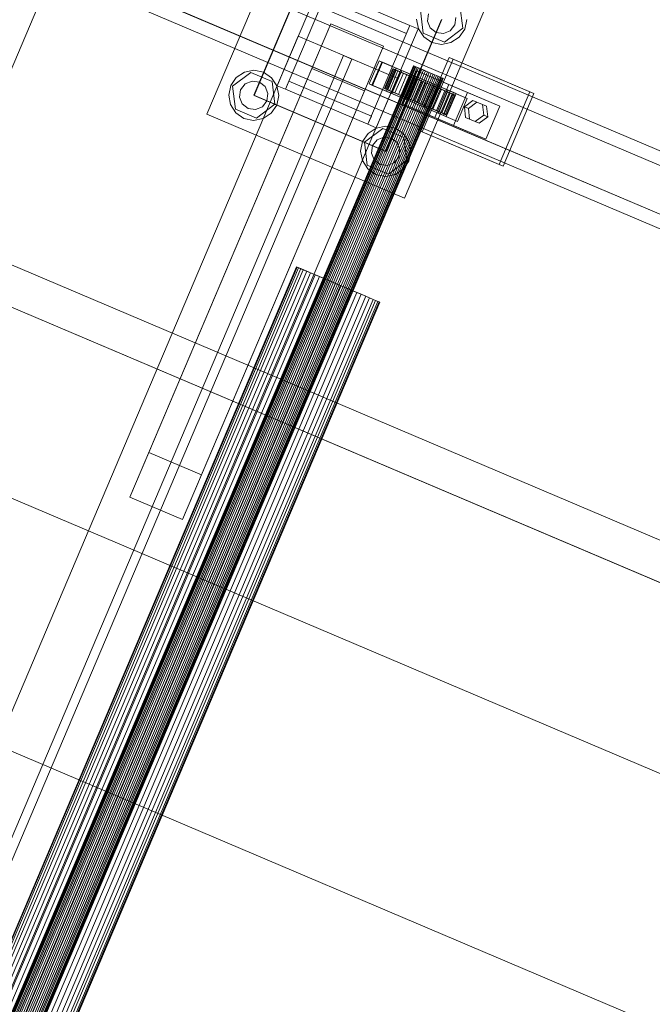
# Model space of a CAD drawing. Header units: millimetres. Extents: x -4738 to 65662, y -68080 to 6847.
# Tile 589 of 656: x 25414 to 25767, y -21353 to -20803. Entities that reach past the tile are written whole.
import ezdxf

# ---------------------------------------------------------------- set-up
doc = ezdxf.new("R2010")
doc.units = ezdxf.units.MM
doc.layers.add('superior_C10', color=7, linetype='Continuous', lineweight=0)

msp = doc.modelspace()

# ---------------------------------------------------------------- linework, layer by layer
at = {"layer": 'superior_C10'}
for p, q in [((27880.277, -21988.995), (18436.834, -17980.274)), ((18437.764, -17980.669), (27881.207, -21989.39)), ((26506.807, -21188.686), (25424.635, -20729.307)), ((26516.034, -21192.603), (25433.862, -20733.224)), ((25096.534, -21567.761), (25448.208, -20739.313)), ((26542.934, -21212.17), (25425.7, -20737.906)), ((26544.171, -21212.695), (25426.937, -20738.431)), ((26542.792, -21203.962), (25460.621, -20744.582)), ((25518.508, -20856.065), (25565.398, -20745.605)), ((26550.174, -21207.095), (25468.002, -20747.716)), ((26533.165, -21235.182), (25415.931, -20760.919)), ((25417.168, -20761.444), (26534.402, -21235.707)), ((26491.177, -21225.506), (25409.006, -20766.127)), ((25418.232, -20770.043), (26500.404, -21229.423)), ((25544.733, -20845.47), (25575.992, -20771.83)), ((25544.917, -20845.548), (25576.177, -20771.908)), ((26527.162, -21240.782), (25444.991, -20781.402)), ((25452.372, -20784.536), (26534.544, -21243.915)), ((25557.845, -20840.172), (25581.29, -20784.943)), ((25585.892, -20786.896), (25562.448, -20842.126)), ((25585.892, -20786.896), (25631.917, -20806.434)), ((25629.964, -20811.036), (25583.939, -20791.499)), ((25675.857, -20792.495), (25628.967, -20902.955)), ((25639.41, -20810.793), (25637.85, -20798.088)), ((25641.692, -20804.065), (25642.268, -20799.964)), ((25659.855, -20795.387), (25661.415, -20808.092)), ((25587.774, -20805.497), (25486.179, -21044.826)), ((25577.135, -20830.559), (25587.774, -20805.497)), ((25587.774, -20805.497), (25617.23, -20818.001)), ((25649.632, -20803.09), (25618.372, -20876.73)), ((25649.817, -20803.168), (25618.557, -20876.808)), ((25636.652, -20808.334), (25635.633, -20802.968)), ((25643.243, -20807.904), (25641.692, -20804.065)), ((25657.573, -20802.115), (25656.996, -20806.216)), ((25663.632, -20803.212), (25662.519, -20808.56)), ((25608.472, -20861.664), (25631.917, -20806.434)), ((25636.52, -20808.387), (25613.075, -20863.617)), ((25631.917, -20806.434), (25629.964, -20811.036)), ((25631.917, -20806.434), (25636.52, -20808.387)), ((25639.647, -20812.903), (25636.652, -20808.334)), ((25651.192, -20815.795), (25639.41, -20810.793)), ((25646.506, -20810.454), (25643.243, -20807.904)), ((25650.607, -20811.03), (25646.506, -20810.454)), ((25654.447, -20809.479), (25650.607, -20811.03)), ((25661.415, -20808.092), (25651.192, -20815.795)), ((25656.996, -20806.216), (25654.447, -20809.479)), ((25662.519, -20808.56), (25659.445, -20813.076)), ((25569.567, -20812.557), (25233.523, -21604.185)), ((25569.567, -20812.557), (25624.797, -20836.002)), ((25644.162, -20815.977), (25639.647, -20812.903)), ((25649.51, -20817.089), (25644.162, -20815.977)), ((25654.877, -20816.071), (25649.51, -20817.089)), ((25659.445, -20813.076), (25654.877, -20816.071)), ((25515.635, -21057.33), (25617.23, -20818.001)), ((25617.23, -20818.001), (25606.591, -20843.063)), ((25594.881, -20823.303), (25258.837, -21614.931)), ((25263.439, -21616.884), (25599.484, -20825.257)), ((25594.881, -20823.303), (25599.484, -20825.257)), ((25609.247, -20839.179), (25614.718, -20826.292)), ((25616.194, -20826.918), (25610.724, -20839.805)), ((25611.072, -20839.953), (25616.542, -20827.066)), ((25614.718, -20826.292), (25656.201, -20843.901)), ((25614.718, -20826.292), (25616.194, -20826.918)), ((25657.677, -20844.528), (25616.194, -20826.918)), ((25616.542, -20827.066), (25627.364, -20831.66)), ((25616.542, -20827.066), (25624.293, -20830.356)), ((25636.622, -20864.922), (25653.815, -20824.42)), ((25656.029, -20825.36), (25638.836, -20865.862)), ((25653.815, -20824.42), (25698.905, -20843.561)), ((25653.815, -20824.42), (25656.029, -20825.36)), ((25701.12, -20844.501), (25656.029, -20825.36)), ((25633.941, -20829.02), (25290.082, -21639.058)), ((25290.236, -21639.123), (25634.095, -20829.085)), ((25634.352, -20829.195), (25290.493, -21639.232)), ((25634.801, -20829.385), (25290.942, -21639.423)), ((25635.298, -20829.596), (25291.438, -21639.634)), ((25636.013, -20829.9), (25292.153, -21639.937)), ((25636.715, -20830.198), (25292.855, -21640.235)), ((25637.646, -20830.593), (25293.787, -21640.631)), ((25638.506, -20830.958), (25294.647, -21640.996)), ((25639.591, -20831.419), (25295.732, -21641.456)), ((25640.55, -20831.826), (25296.691, -21641.863)), ((25641.715, -20832.32), (25297.855, -21642.358)), ((25642.707, -20832.741), (25298.848, -21642.779)), ((25643.872, -20833.236), (25300.013, -21643.273)), ((25577.135, -20830.559), (25475.54, -21069.889)), ((25532.95, -20840.468), (25543.173, -20832.765)), ((25534.92, -20835.484), (25539.488, -20832.489)), ((25539.488, -20832.489), (25544.855, -20831.47)), ((25543.173, -20832.765), (25554.955, -20837.767)), ((25544.855, -20831.47), (25550.203, -20832.583)), ((25550.203, -20832.583), (25554.718, -20835.657)), ((25606.591, -20843.063), (25577.135, -20830.559)), ((25622.409, -20830.643), (25617.72, -20841.689)), ((25618.043, -20841.826), (25622.732, -20830.78)), ((25623.275, -20831.011), (25618.586, -20842.056)), ((25624.293, -20830.356), (25618.822, -20843.243)), ((25624.224, -20831.413), (25619.535, -20842.459)), ((25625.271, -20831.858), (25620.582, -20842.904)), ((25627.364, -20831.66), (25621.893, -20844.547)), ((25626.781, -20832.499), (25622.092, -20843.545)), ((25631.597, -20834.543), (25622.409, -20830.643)), ((25622.409, -20830.643), (25623.275, -20831.011)), ((25622.732, -20830.78), (25622.409, -20830.643)), ((25624.224, -20831.413), (25622.732, -20830.78)), ((25622.732, -20830.78), (25631.75, -20834.608)), ((25632.007, -20834.717), (25623.275, -20831.011)), ((25623.275, -20831.011), (25625.271, -20831.858)), ((25628.263, -20833.128), (25623.574, -20844.174)), ((25632.457, -20834.908), (25624.224, -20831.413)), ((25626.781, -20832.499), (25624.224, -20831.413)), ((25635.115, -20834.95), (25624.293, -20830.356)), ((25632.953, -20835.119), (25625.271, -20831.858)), ((25625.271, -20831.858), (25628.263, -20833.128)), ((25633.668, -20835.423), (25626.781, -20832.499)), ((25630.23, -20833.963), (25626.781, -20832.499)), ((25635.115, -20834.95), (25627.364, -20831.66)), ((25627.734, -20850.285), (25635.549, -20831.875)), ((25634.37, -20835.721), (25628.263, -20833.128)), ((25628.263, -20833.128), (25632.045, -20834.734)), ((25633.941, -20829.02), (25634.352, -20829.195)), ((25634.095, -20829.085), (25633.941, -20829.02)), ((25634.801, -20829.385), (25634.095, -20829.085)), ((25634.352, -20829.195), (25635.298, -20829.596)), ((25636.013, -20829.9), (25634.801, -20829.385)), ((25635.298, -20829.596), (25636.715, -20830.198)), ((25635.549, -20831.875), (25653.585, -20839.532)), ((25635.549, -20831.875), (25664.086, -20843.989)), ((25637.646, -20830.593), (25636.013, -20829.9)), ((25636.715, -20830.198), (25638.506, -20830.958)), ((25639.591, -20831.419), (25637.646, -20830.593)), ((25638.506, -20830.958), (25640.55, -20831.826)), ((25641.715, -20832.32), (25639.591, -20831.419)), ((25640.55, -20831.826), (25642.707, -20832.741)), ((25643.872, -20833.236), (25641.715, -20832.32)), ((25642.707, -20832.741), (25644.831, -20833.643)), ((25645.916, -20834.104), (25643.872, -20833.236)), ((25288.753, -21627.63), (25624.797, -20836.002)), ((25644.831, -20833.643), (25300.972, -21643.68)), ((25645.916, -20834.104), (25302.057, -21644.141)), ((25646.776, -20834.468), (25302.917, -21644.506)), ((25647.708, -20834.864), (25303.848, -21644.902)), ((25648.41, -20835.162), (25304.55, -21645.2)), ((25649.125, -20835.466), (25305.265, -21645.503)), ((25649.621, -20835.676), (25305.762, -21645.714)), ((25650.07, -20835.867), (25306.211, -21645.905)), ((25650.327, -20835.976), (25306.468, -21646.014)), ((25650.481, -20836.041), (25306.621, -21646.079)), ((25531.846, -20839.999), (25534.92, -20835.484)), ((25539.918, -20839.081), (25543.758, -20837.529)), ((25543.758, -20837.529), (25547.859, -20838.106)), ((25547.859, -20838.106), (25551.122, -20840.655)), ((25554.718, -20835.657), (25557.713, -20840.226)), ((25554.955, -20837.767), (25556.515, -20850.471)), ((25562.448, -20842.126), (25564.401, -20837.524)), ((25564.401, -20837.524), (25610.426, -20857.061)), ((25630.23, -20833.963), (25625.541, -20845.009)), ((25626.908, -20845.589), (25631.597, -20834.543)), ((25631.75, -20834.608), (25627.061, -20845.654)), ((25627.318, -20845.763), (25632.007, -20834.717)), ((25632.045, -20834.734), (25627.356, -20845.78)), ((25627.768, -20845.954), (25632.457, -20834.908)), ((25628.264, -20846.165), (25632.953, -20835.119)), ((25628.979, -20846.468), (25633.668, -20835.423)), ((25629.644, -20847.837), (25635.115, -20834.95)), ((25634.336, -20835.706), (25629.647, -20846.752)), ((25629.681, -20846.766), (25634.37, -20835.721)), ((25635.302, -20836.116), (25630.23, -20833.963)), ((25634.336, -20835.706), (25630.23, -20833.963)), ((25630.613, -20847.162), (25635.302, -20836.116)), ((25631.473, -20847.527), (25636.162, -20836.481)), ((25632.007, -20834.717), (25631.597, -20834.543)), ((25631.597, -20834.543), (25631.75, -20834.608)), ((25636.36, -20836.565), (25631.671, -20847.611)), ((25631.75, -20834.608), (25632.457, -20834.908)), ((25632.953, -20835.119), (25632.007, -20834.717)), ((25636.162, -20836.481), (25632.045, -20834.734)), ((25632.045, -20834.734), (25636.36, -20836.565)), ((25632.457, -20834.908), (25633.668, -20835.423)), ((25632.558, -20847.988), (25637.247, -20836.942)), ((25634.37, -20835.721), (25632.953, -20835.119)), ((25633.517, -20848.395), (25638.206, -20837.349)), ((25633.668, -20835.423), (25635.302, -20836.116)), ((25638.819, -20837.609), (25634.13, -20848.655)), ((25637.247, -20836.942), (25634.336, -20835.706)), ((25638.819, -20837.609), (25634.336, -20835.706)), ((25636.162, -20836.481), (25634.37, -20835.721)), ((25634.681, -20848.889), (25639.37, -20837.843)), ((25635.302, -20836.116), (25637.247, -20836.942)), ((25635.674, -20849.31), (25640.363, -20838.264)), ((25638.206, -20837.349), (25636.162, -20836.481)), ((25640.915, -20838.499), (25636.226, -20849.545)), ((25638.206, -20837.349), (25636.36, -20836.565)), ((25636.36, -20836.565), (25640.915, -20838.499)), ((25636.838, -20849.805), (25641.527, -20838.759)), ((25637.247, -20836.942), (25639.37, -20837.843)), ((25640.363, -20838.264), (25638.206, -20837.349)), ((25639.37, -20837.843), (25638.819, -20837.609)), ((25643.373, -20839.542), (25638.819, -20837.609)), ((25639.37, -20837.843), (25641.527, -20838.759)), ((25642.486, -20839.166), (25640.363, -20838.264)), ((25640.363, -20838.264), (25640.915, -20838.499)), ((25640.915, -20838.499), (25645.397, -20840.402)), ((25641.527, -20838.759), (25643.373, -20839.542)), ((25641.527, -20838.759), (25643.571, -20839.626)), ((25644.831, -20833.643), (25646.776, -20834.468)), ((25647.708, -20834.864), (25645.916, -20834.104)), ((25646.776, -20834.468), (25648.41, -20835.162)), ((25649.125, -20835.466), (25647.708, -20834.864)), ((25648.41, -20835.162), (25649.621, -20835.676)), ((25650.07, -20835.867), (25649.125, -20835.466)), ((25649.621, -20835.676), (25650.327, -20835.976)), ((25650.481, -20836.041), (25650.07, -20835.867)), ((25650.327, -20835.976), (25650.481, -20836.041)), ((25606.591, -20843.063), (25504.996, -21082.393)), ((25530.733, -20845.347), (25531.846, -20839.999)), ((25534.51, -20853.173), (25532.95, -20840.468)), ((25536.792, -20846.445), (25537.369, -20842.344)), ((25537.369, -20842.344), (25539.918, -20839.081)), ((25551.122, -20840.655), (25552.673, -20844.495)), ((25552.673, -20844.495), (25552.097, -20848.596)), ((25557.713, -20840.226), (25558.732, -20845.592)), ((25562.448, -20842.126), (25557.845, -20840.172)), ((25608.472, -20861.664), (25562.448, -20842.126)), ((25650.73, -20856.788), (25609.247, -20839.179)), ((25610.724, -20839.805), (25609.247, -20839.179)), ((25610.724, -20839.805), (25652.207, -20857.415)), ((25621.893, -20844.547), (25611.072, -20839.953)), ((25618.822, -20843.243), (25611.072, -20839.953)), ((25618.586, -20842.056), (25617.72, -20841.689)), ((25617.72, -20841.689), (25626.908, -20845.589)), ((25617.72, -20841.689), (25618.043, -20841.826)), ((25627.061, -20845.654), (25618.043, -20841.826)), ((25618.043, -20841.826), (25619.535, -20842.459)), ((25620.582, -20842.904), (25618.586, -20842.056)), ((25618.586, -20842.056), (25627.318, -20845.763)), ((25618.822, -20843.243), (25629.644, -20847.837)), ((25619.535, -20842.459), (25627.768, -20845.954)), ((25619.535, -20842.459), (25622.092, -20843.545)), ((25623.574, -20844.174), (25620.582, -20842.904)), ((25620.582, -20842.904), (25628.264, -20846.165)), ((25621.893, -20844.547), (25629.644, -20847.837)), ((25622.092, -20843.545), (25628.979, -20846.468)), ((25622.092, -20843.545), (25625.541, -20845.009)), ((25627.356, -20845.78), (25623.574, -20844.174)), ((25623.574, -20844.174), (25629.681, -20846.766)), ((25637.797, -20850.212), (25642.486, -20839.166)), ((25643.373, -20839.542), (25638.684, -20850.588)), ((25638.882, -20850.672), (25643.571, -20839.626)), ((25639.742, -20851.037), (25644.431, -20839.991)), ((25639.93, -20852.203), (25645.4, -20839.316)), ((25640.674, -20851.433), (25645.363, -20840.387)), ((25645.397, -20840.402), (25640.708, -20851.448)), ((25641.376, -20851.731), (25646.065, -20840.685)), ((25642.091, -20852.034), (25646.78, -20840.989)), ((25644.431, -20839.991), (25642.486, -20839.166)), ((25642.486, -20839.166), (25645.397, -20840.402)), ((25642.587, -20852.245), (25647.276, -20841.199)), ((25647.688, -20841.374), (25642.999, -20852.42)), ((25643.037, -20852.436), (25647.726, -20841.39)), ((25643.294, -20852.545), (25647.983, -20841.499)), ((25647.688, -20841.374), (25643.373, -20839.542)), ((25643.447, -20852.61), (25648.136, -20841.564)), ((25643.571, -20839.626), (25647.688, -20841.374)), ((25643.571, -20839.626), (25645.363, -20840.387)), ((25646.065, -20840.685), (25644.431, -20839.991)), ((25644.431, -20839.991), (25649.503, -20842.144)), ((25649.503, -20842.144), (25644.814, -20853.19)), ((25645.363, -20840.387), (25651.47, -20842.98)), ((25645.363, -20840.387), (25646.78, -20840.989)), ((25645.397, -20840.402), (25649.503, -20842.144)), ((25645.4, -20839.316), (25656.222, -20843.91)), ((25645.4, -20839.316), (25653.151, -20842.606)), ((25653.585, -20839.532), (25645.77, -20857.942)), ((25647.276, -20841.199), (25646.065, -20840.685)), ((25646.065, -20840.685), (25652.952, -20843.609)), ((25646.78, -20840.989), (25654.462, -20844.249)), ((25646.78, -20840.989), (25647.726, -20841.39)), ((25651.47, -20842.98), (25646.781, -20854.025)), ((25647.983, -20841.499), (25647.276, -20841.199)), ((25647.276, -20841.199), (25655.51, -20844.694)), ((25653.151, -20842.606), (25647.68, -20855.493)), ((25651.47, -20842.98), (25647.688, -20841.374)), ((25647.726, -20841.39), (25656.458, -20845.097)), ((25647.726, -20841.39), (25648.136, -20841.564)), ((25648.136, -20841.564), (25647.983, -20841.499)), ((25647.983, -20841.499), (25657.001, -20845.327)), ((25648.136, -20841.564), (25657.325, -20845.465)), ((25652.952, -20843.609), (25648.263, -20854.655)), ((25649.503, -20842.144), (25652.952, -20843.609)), ((25654.462, -20844.249), (25649.773, -20855.295)), ((25656.201, -20843.901), (25650.73, -20856.788)), ((25656.222, -20843.91), (25650.751, -20856.797)), ((25654.462, -20844.249), (25651.47, -20842.98)), ((25652.207, -20857.415), (25657.677, -20844.528)), ((25652.952, -20843.609), (25655.51, -20844.694)), ((25663.972, -20847.2), (25653.151, -20842.606)), ((25682.122, -20851.646), (25653.585, -20839.532)), ((25656.458, -20845.097), (25654.462, -20844.249)), ((25657.677, -20844.528), (25656.201, -20843.901)), ((25663.972, -20847.2), (25656.222, -20843.91)), ((25664.086, -20843.989), (25656.271, -20862.399)), ((25682.122, -20851.646), (25664.086, -20843.989)), ((25698.905, -20843.561), (25681.712, -20884.063)), ((25683.927, -20885.003), (25701.12, -20844.501)), ((25701.12, -20844.501), (25698.905, -20843.561)), ((25531.752, -20850.714), (25530.733, -20845.347)), ((25538.343, -20850.284), (25536.792, -20846.445)), ((25618.372, -20876.73), (25544.733, -20845.47)), ((25618.557, -20876.808), (25544.917, -20845.548)), ((25552.097, -20848.596), (25549.547, -20851.859)), ((25558.732, -20845.592), (25557.62, -20850.94)), ((25625.541, -20845.009), (25630.613, -20847.162)), ((25625.541, -20845.009), (25629.647, -20846.752)), ((25626.908, -20845.589), (25627.318, -20845.763)), ((25627.061, -20845.654), (25626.908, -20845.589)), ((25627.768, -20845.954), (25627.061, -20845.654)), ((25627.318, -20845.763), (25628.264, -20846.165)), ((25631.671, -20847.611), (25627.356, -20845.78)), ((25627.356, -20845.78), (25631.473, -20847.527)), ((25628.979, -20846.468), (25627.768, -20845.954)), ((25628.264, -20846.165), (25629.681, -20846.766)), ((25630.613, -20847.162), (25628.979, -20846.468)), ((25629.647, -20846.752), (25632.558, -20847.988)), ((25629.647, -20846.752), (25634.13, -20848.655)), ((25629.681, -20846.766), (25631.473, -20847.527)), ((25632.558, -20847.988), (25630.613, -20847.162)), ((25631.473, -20847.527), (25633.517, -20848.395)), ((25636.226, -20849.545), (25631.671, -20847.611)), ((25631.671, -20847.611), (25633.517, -20848.395)), ((25634.681, -20848.889), (25632.558, -20847.988)), ((25633.517, -20848.395), (25635.674, -20849.31)), ((25634.13, -20848.655), (25634.681, -20848.889)), ((25634.13, -20848.655), (25638.684, -20850.588)), ((25636.838, -20849.805), (25634.681, -20848.889)), ((25636.226, -20849.545), (25635.674, -20849.31)), ((25635.674, -20849.31), (25637.797, -20850.212)), ((25640.708, -20851.448), (25636.226, -20849.545)), ((25638.684, -20850.588), (25636.838, -20849.805)), ((25638.882, -20850.672), (25636.838, -20849.805)), ((25655.51, -20844.694), (25650.821, -20855.74)), ((25656.458, -20845.097), (25651.77, -20856.143)), ((25657.001, -20845.327), (25652.312, -20856.373)), ((25657.325, -20845.465), (25652.636, -20856.511)), ((25655.51, -20844.694), (25657.001, -20845.327)), ((25657.325, -20845.465), (25656.458, -20845.097)), ((25657.001, -20845.327), (25657.325, -20845.465)), ((25658.502, -20860.087), (25663.972, -20847.2)), ((25667.089, -20848.31), (25662.353, -20851.945)), ((25664.567, -20852.885), (25669.303, -20849.25)), ((25672.499, -20850.607), (25667.089, -20848.31)), ((25667.089, -20848.31), (25669.303, -20849.25)), ((25669.303, -20849.25), (25674.714, -20851.547)), ((25534.747, -20855.282), (25531.752, -20850.714)), ((25546.292, -20858.174), (25534.51, -20853.173)), ((25539.262, -20858.357), (25534.747, -20855.282)), ((25541.607, -20852.834), (25538.343, -20850.284)), ((25545.707, -20853.41), (25541.607, -20852.834)), ((25549.547, -20851.859), (25545.707, -20853.41)), ((25556.515, -20850.471), (25546.292, -20858.174)), ((25554.545, -20855.456), (25549.977, -20858.451)), ((25557.62, -20850.94), (25554.545, -20855.456)), ((25645.77, -20857.942), (25627.734, -20850.285)), ((25656.271, -20862.399), (25627.734, -20850.285)), ((25640.708, -20851.448), (25637.797, -20850.212)), ((25637.797, -20850.212), (25639.742, -20851.037)), ((25638.684, -20850.588), (25642.999, -20852.42)), ((25642.999, -20852.42), (25638.882, -20850.672)), ((25640.674, -20851.433), (25638.882, -20850.672)), ((25644.814, -20853.19), (25639.742, -20851.037)), ((25639.742, -20851.037), (25641.376, -20851.731)), ((25650.751, -20856.797), (25639.93, -20852.203)), ((25647.68, -20855.493), (25639.93, -20852.203)), ((25646.781, -20854.025), (25640.674, -20851.433)), ((25642.091, -20852.034), (25640.674, -20851.433)), ((25644.814, -20853.19), (25640.708, -20851.448)), ((25648.263, -20854.655), (25641.376, -20851.731)), ((25641.376, -20851.731), (25642.587, -20852.245)), ((25649.773, -20855.295), (25642.091, -20852.034)), ((25643.037, -20852.436), (25642.091, -20852.034)), ((25650.821, -20855.74), (25642.587, -20852.245)), ((25642.587, -20852.245), (25643.294, -20852.545)), ((25642.999, -20852.42), (25646.781, -20854.025)), ((25651.77, -20856.143), (25643.037, -20852.436)), ((25643.447, -20852.61), (25643.037, -20852.436)), ((25652.312, -20856.373), (25643.294, -20852.545)), ((25643.294, -20852.545), (25643.447, -20852.61)), ((25652.636, -20856.511), (25643.447, -20852.61)), ((25648.263, -20854.655), (25644.814, -20853.19)), ((25646.781, -20854.025), (25649.773, -20855.295)), ((25647.68, -20855.493), (25658.502, -20860.087)), ((25650.821, -20855.74), (25648.263, -20854.655)), ((25649.773, -20855.295), (25651.77, -20856.143)), ((25662.353, -20851.945), (25663.028, -20857.876)), ((25662.353, -20851.945), (25664.567, -20852.885)), ((25665.242, -20858.816), (25664.567, -20852.885)), ((25673.174, -20856.538), (25672.499, -20850.607)), ((25672.499, -20850.607), (25674.714, -20851.547)), ((25674.307, -20870.056), (25682.122, -20851.646)), ((25674.714, -20851.547), (25675.389, -20857.478)), ((25628.967, -20902.955), (25518.508, -20856.065)), ((25544.61, -20859.469), (25539.262, -20858.357)), ((25549.977, -20858.451), (25544.61, -20859.469)), ((25610.426, -20857.061), (25608.472, -20861.664)), ((25645.77, -20857.942), (25674.307, -20870.056)), ((25650.73, -20856.788), (25652.207, -20857.415)), ((25650.751, -20856.797), (25658.502, -20860.087)), ((25652.312, -20856.373), (25650.821, -20855.74)), ((25651.77, -20856.143), (25652.636, -20856.511)), ((25652.636, -20856.511), (25652.312, -20856.373)), ((25663.028, -20857.876), (25668.439, -20860.173)), ((25663.028, -20857.876), (25665.242, -20858.816)), ((25670.653, -20861.113), (25665.242, -20858.816)), ((25668.439, -20860.173), (25673.174, -20856.538)), ((25668.439, -20860.173), (25670.653, -20861.113)), ((25675.389, -20857.478), (25670.653, -20861.113)), ((25675.389, -20857.478), (25673.174, -20856.538)), ((25606.59, -20871.728), (25616.813, -20864.025)), ((25613.075, -20863.617), (25608.472, -20861.664)), ((25608.56, -20866.744), (25613.128, -20863.749)), ((25613.128, -20863.749), (25618.495, -20862.73)), ((25616.813, -20864.025), (25628.595, -20869.027)), ((25618.495, -20862.73), (25623.843, -20863.843)), ((25623.843, -20863.843), (25628.358, -20866.917)), ((25681.712, -20884.063), (25636.622, -20864.922)), ((25638.836, -20865.862), (25636.622, -20864.922)), ((25638.836, -20865.862), (25683.927, -20885.003)), ((25656.271, -20862.399), (25674.307, -20870.056)), ((25604.373, -20876.607), (25605.485, -20871.259)), ((25605.485, -20871.259), (25608.56, -20866.744)), ((25608.15, -20884.433), (25606.59, -20871.728)), ((25611.008, -20873.604), (25613.558, -20870.341)), ((25613.558, -20870.341), (25617.398, -20868.789)), ((25617.398, -20868.789), (25621.498, -20869.366)), ((25621.498, -20869.366), (25624.762, -20871.915)), ((25624.762, -20871.915), (25626.313, -20875.755)), ((25628.358, -20866.917), (25631.353, -20871.486)), ((25628.595, -20869.027), (25630.155, -20881.731)), ((25631.353, -20871.486), (25632.372, -20876.852)), ((25605.392, -20881.974), (25604.373, -20876.607)), ((25610.432, -20877.705), (25611.008, -20873.604)), ((25626.313, -20875.755), (25625.736, -20879.856)), ((25632.372, -20876.852), (25631.259, -20882.2)), ((25608.387, -20886.542), (25605.392, -20881.974)), ((25611.983, -20881.544), (25610.432, -20877.705)), ((25615.246, -20884.094), (25611.983, -20881.544)), ((25630.155, -20881.731), (25619.932, -20889.434)), ((25625.736, -20879.856), (25623.187, -20883.119)), ((25631.259, -20882.2), (25628.185, -20886.715)), ((25619.932, -20889.434), (25608.15, -20884.433)), ((25612.902, -20889.617), (25608.387, -20886.542)), ((25619.347, -20884.67), (25615.246, -20884.094)), ((25623.187, -20883.119), (25619.347, -20884.67)), ((25628.185, -20886.715), (25623.617, -20889.71)), ((25681.712, -20884.063), (25683.927, -20885.003)), ((25618.25, -20890.729), (25612.902, -20889.617)), ((25623.617, -20889.71), (25618.25, -20890.729)), ((26207.955, -21302.674), (25323.902, -20927.396)), ((25325.001, -20927.862), (26209.054, -21303.141)), ((25568.524, -20941.23), (25325.361, -21514.055)), ((25325.794, -21514.239), (25568.957, -20941.413)), ((25569.682, -20941.721), (25326.519, -21514.547)), ((25570.951, -20942.26), (25327.788, -21515.085)), ((25572.352, -20942.854), (25329.189, -21515.68)), ((25568.524, -20941.23), (25569.682, -20941.721)), ((25568.957, -20941.413), (25568.524, -20941.23)), ((25570.951, -20942.26), (25568.957, -20941.413)), ((25569.682, -20941.721), (25572.352, -20942.854)), ((25574.37, -20943.711), (25570.951, -20942.26)), ((25572.352, -20942.854), (25576.351, -20944.552)), ((25574.37, -20943.711), (25331.206, -21516.536)), ((25576.351, -20944.552), (25333.188, -21517.377)), ((25578.98, -20945.668), (25335.817, -21518.494)), ((25581.407, -20946.698), (25338.244, -21519.524)), ((25584.469, -20947.998), (25341.306, -21520.824)), ((25578.98, -20945.668), (25574.37, -20943.711)), ((25576.351, -20944.552), (25581.407, -20946.698)), ((25584.469, -20947.998), (25578.98, -20945.668)), ((25581.407, -20946.698), (25587.176, -20949.147)), ((25590.462, -20950.542), (25584.469, -20947.998)), ((25587.176, -20949.147), (25344.013, -21521.973)), ((25590.462, -20950.542), (25347.299, -21523.368)), ((25593.264, -20951.732), (25350.101, -21524.557)), ((25596.55, -20953.127), (25353.387, -21525.952)), ((25599.257, -20954.275), (25356.094, -21527.101)), ((25587.176, -20949.147), (25593.264, -20951.732)), ((25596.55, -20953.127), (25590.462, -20950.542)), ((25593.264, -20951.732), (25599.257, -20954.275)), ((25602.319, -20955.575), (25596.55, -20953.127)), ((25599.257, -20954.275), (25604.746, -20956.605)), ((25602.319, -20955.575), (25359.156, -21528.401)), ((25604.746, -20956.605), (25361.582, -21529.431)), ((25607.375, -20957.722), (25364.212, -21530.547)), ((25609.357, -20958.563), (25366.193, -21531.388)), ((25611.374, -20959.419), (25368.211, -21532.245)), ((25607.375, -20957.722), (25602.319, -20955.575)), ((25604.746, -20956.605), (25609.357, -20958.563)), ((25611.374, -20959.419), (25607.375, -20957.722)), ((25609.357, -20958.563), (25612.775, -20960.014)), ((25614.044, -20960.553), (25611.374, -20959.419)), ((25612.775, -20960.014), (25369.612, -21532.84)), ((25614.044, -20960.553), (25370.881, -21533.378)), ((25614.769, -20960.86), (25371.606, -21533.686)), ((25615.202, -20961.044), (25372.039, -21533.869)), ((25612.775, -20960.014), (25614.769, -20960.86)), ((25615.202, -20961.044), (25614.044, -20960.553)), ((25614.769, -20960.86), (25615.202, -20961.044)), ((25272.887, -21012.528), (26156.94, -21387.806)), ((26158.038, -21388.273), (25273.985, -21012.994)), ((25486.179, -21044.826), (25475.54, -21069.889)), ((25515.635, -21057.33), (25486.179, -21044.826)), ((25504.996, -21082.393), (25515.635, -21057.33)), ((25475.54, -21069.889), (25504.996, -21082.393)), ((25222.089, -21132.192), (26106.142, -21507.471)), ((26107.241, -21507.938), (25223.188, -21132.659))]:
    msp.add_line(p, q, dxfattribs=at)

doc.saveas('drawing.dxf')
